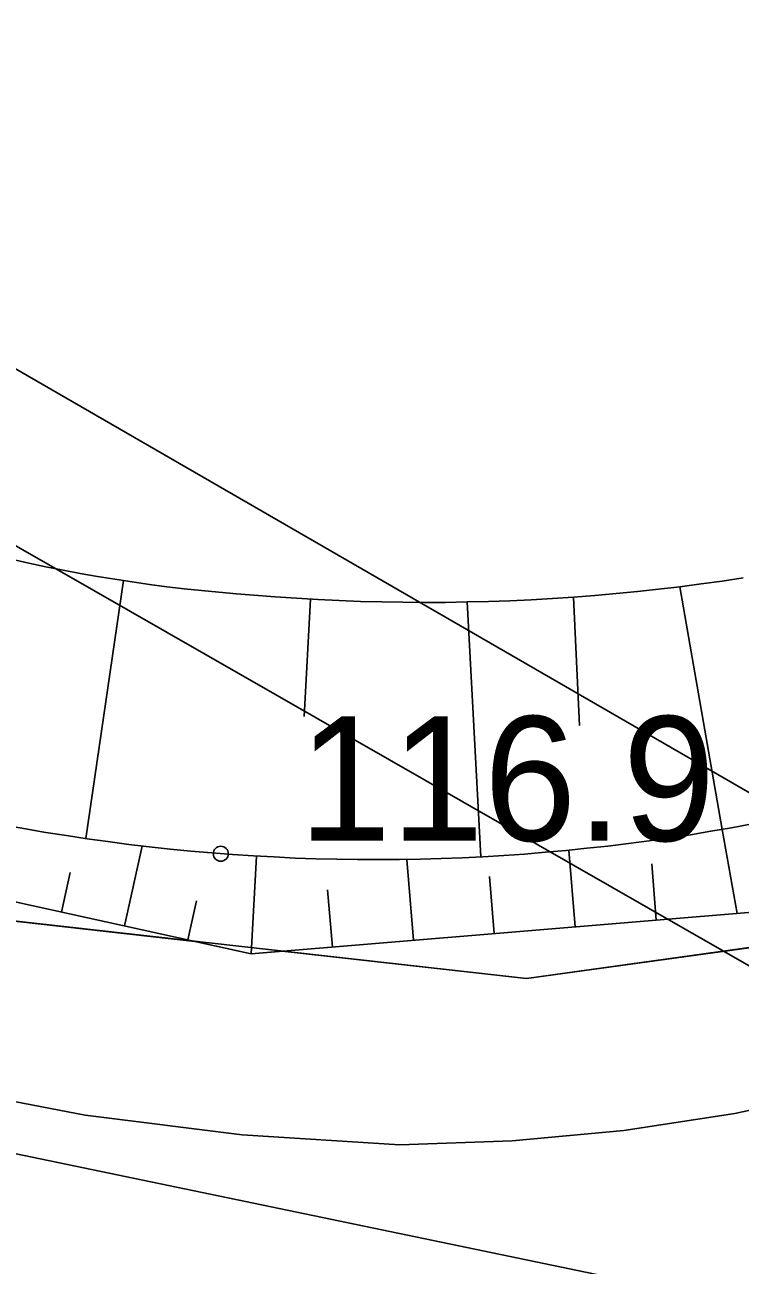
# Model space of a CAD drawing. Extents: x 6434771 to 6436222, y 5663454 to 5664782.
# Drawn here: x 6435408.54 to 6435412.85, y 5663719.28 to 5663726.75 of the extents above; entities that cross this region are included whole.
import ezdxf

# ---------------------------------------------------------------- set-up
doc = ezdxf.new("R2010")
doc.units = 0
for name, color, linetype in [('Warstwa 10', 7, 'Continuous'), ('Warstwa 12', 7, 'Continuous'), ('Warstwa 13', 7, 'Continuous'), ('Warstwa 2', 7, 'Continuous'), ('Warstwa 20', 7, 'Continuous'), ('Warstwa 21', 7, 'Continuous'), ('Warstwa 5', 7, 'Continuous'), ('Warstwa 7', 7, 'Continuous'), ('Warstwa 9', 7, 'Continuous')]:
    doc.layers.add(name, color=color, linetype=linetype)

msp = doc.modelspace()

# ---------------------------------------------------------------- linework, layer by layer
at = {"layer": 'Warstwa 10'}
for p, q in [((6435408.46, 5663723.532), (6435408.563, 5663723.508)), ((6435408.563, 5663723.508), (6435408.666, 5663723.486)), ((6435408.666, 5663723.486), (6435408.77, 5663723.466)), ((6435408.77, 5663723.466), (6435408.873, 5663723.447)), ((6435408.873, 5663723.447), (6435408.977, 5663723.428)), ((6435408.977, 5663723.428), (6435409.081, 5663723.411)), ((6435412.739, 5663723.4), (6435412.866, 5663723.42)), ((6435409.133, 5663723.404), (6435408.908, 5663721.849)), ((6435409.081, 5663723.411), (6435409.186, 5663723.395)), ((6435409.186, 5663723.395), (6435409.29, 5663723.38)), ((6435409.29, 5663723.38), (6435409.394, 5663723.366)), ((6435409.394, 5663723.366), (6435409.499, 5663723.354)), ((6435409.499, 5663723.354), (6435409.604, 5663723.343)), ((6435409.604, 5663723.343), (6435409.709, 5663723.333)), ((6435412.229, 5663723.337), (6435412.357, 5663723.351)), ((6435412.357, 5663723.351), (6435412.485, 5663723.366)), ((6435412.484, 5663723.366), (6435412.739, 5663721.905)), ((6435412.485, 5663723.366), (6435412.612, 5663723.383)), ((6435412.612, 5663723.383), (6435412.739, 5663723.4)), ((6435409.709, 5663723.333), (6435409.814, 5663723.323)), ((6435409.814, 5663723.323), (6435409.919, 5663723.316)), ((6435409.919, 5663723.316), (6435410.048, 5663723.306)), ((6435410.048, 5663723.306), (6435410.176, 5663723.297)), ((6435410.176, 5663723.297), (6435410.304, 5663723.289)), ((6435410.261, 5663723.292), (6435410.221, 5663722.584)), ((6435410.304, 5663723.289), (6435410.433, 5663723.283)), ((6435410.433, 5663723.283), (6435410.561, 5663723.278)), ((6435410.561, 5663723.278), (6435410.689, 5663723.275)), ((6435410.689, 5663723.275), (6435410.817, 5663723.273)), ((6435410.817, 5663723.273), (6435410.946, 5663723.272)), ((6435410.946, 5663723.272), (6435411.074, 5663723.272)), ((6435411.074, 5663723.272), (6435411.204, 5663723.275)), ((6435411.203, 5663723.275), (6435411.286, 5663721.739)), ((6435411.204, 5663723.275), (6435411.332, 5663723.277)), ((6435411.332, 5663723.277), (6435411.46, 5663723.282)), ((6435411.46, 5663723.282), (6435411.589, 5663723.288)), ((6435411.589, 5663723.288), (6435411.717, 5663723.295)), ((6435411.717, 5663723.295), (6435411.845, 5663723.304)), ((6435411.845, 5663723.304), (6435411.973, 5663723.313)), ((6435411.845, 5663723.304), (6435411.881, 5663722.53)), ((6435411.973, 5663723.313), (6435412.101, 5663723.325)), ((6435412.101, 5663723.325), (6435412.229, 5663723.337)), ((6435406.092, 5663721.992), (6435409.903, 5663721.156)), ((6435408.419, 5663721.931), (6435408.543, 5663721.909)), ((6435408.419, 5663721.931), (6435408.543, 5663721.909)), ((6435412.796, 5663721.915), (6435412.92, 5663721.938)), ((6435412.796, 5663721.915), (6435412.92, 5663721.938)), ((6435408.543, 5663721.909), (6435408.666, 5663721.887)), ((6435408.543, 5663721.909), (6435408.666, 5663721.887)), ((6435408.666, 5663721.887), (6435408.791, 5663721.867)), ((6435408.666, 5663721.887), (6435408.791, 5663721.867)), ((6435408.791, 5663721.867), (6435408.915, 5663721.848)), ((6435408.791, 5663721.867), (6435408.915, 5663721.848)), ((6435408.915, 5663721.848), (6435409.04, 5663721.831)), ((6435408.915, 5663721.848), (6435409.04, 5663721.831)), ((6435412.299, 5663721.836), (6435412.424, 5663721.854)), ((6435412.299, 5663721.836), (6435412.424, 5663721.854)), ((6435412.424, 5663721.854), (6435412.549, 5663721.873)), ((6435412.424, 5663721.854), (6435412.549, 5663721.873)), ((6435412.549, 5663721.873), (6435412.672, 5663721.894)), ((6435412.549, 5663721.873), (6435412.672, 5663721.894)), ((6435412.672, 5663721.894), (6435412.796, 5663721.915)), ((6435412.672, 5663721.894), (6435412.796, 5663721.915)), ((6435412.83, 5663721.398), (6435412.739, 5663721.905)), ((6435409.04, 5663721.831), (6435409.165, 5663721.814)), ((6435409.04, 5663721.831), (6435409.165, 5663721.814)), ((6435409.14, 5663721.323), (6435409.246, 5663721.804)), ((6435409.165, 5663721.814), (6435409.289, 5663721.8)), ((6435409.165, 5663721.814), (6435409.289, 5663721.8)), ((6435409.289, 5663721.8), (6435409.414, 5663721.786)), ((6435409.289, 5663721.8), (6435409.414, 5663721.786)), ((6435409.414, 5663721.786), (6435409.539, 5663721.774)), ((6435409.414, 5663721.786), (6435409.539, 5663721.774)), ((6435409.539, 5663721.774), (6435409.665, 5663721.763)), ((6435409.539, 5663721.774), (6435409.665, 5663721.763)), ((6435411.674, 5663721.767), (6435411.799, 5663721.777)), ((6435411.674, 5663721.767), (6435411.799, 5663721.777)), ((6435411.799, 5663721.777), (6435411.925, 5663721.791)), ((6435411.799, 5663721.777), (6435411.925, 5663721.791)), ((6435411.855, 5663721.318), (6435411.816, 5663721.779)), ((6435411.925, 5663721.791), (6435412.05, 5663721.804)), ((6435411.925, 5663721.791), (6435412.05, 5663721.804)), ((6435412.05, 5663721.804), (6435412.175, 5663721.82)), ((6435412.05, 5663721.804), (6435412.175, 5663721.82)), ((6435412.175, 5663721.82), (6435412.299, 5663721.836)), ((6435412.175, 5663721.82), (6435412.299, 5663721.836)), ((6435409.665, 5663721.763), (6435409.79, 5663721.754)), ((6435409.665, 5663721.763), (6435409.79, 5663721.754)), ((6435409.79, 5663721.754), (6435409.916, 5663721.745)), ((6435409.79, 5663721.754), (6435409.916, 5663721.745)), ((6435409.903, 5663721.156), (6435409.934, 5663721.744)), ((6435409.916, 5663721.745), (6435410.041, 5663721.739)), ((6435409.916, 5663721.745), (6435410.041, 5663721.739)), ((6435410.041, 5663721.739), (6435410.167, 5663721.732)), ((6435410.041, 5663721.739), (6435410.167, 5663721.732)), ((6435410.167, 5663721.732), (6435410.293, 5663721.728)), ((6435410.167, 5663721.732), (6435410.293, 5663721.728)), ((6435410.293, 5663721.728), (6435410.419, 5663721.725)), ((6435410.293, 5663721.728), (6435410.419, 5663721.725)), ((6435410.419, 5663721.725), (6435410.544, 5663721.723)), ((6435410.419, 5663721.725), (6435410.544, 5663721.723)), ((6435410.544, 5663721.723), (6435410.67, 5663721.723)), ((6435410.544, 5663721.723), (6435410.67, 5663721.723)), ((6435410.67, 5663721.723), (6435410.796, 5663721.723)), ((6435410.67, 5663721.723), (6435410.796, 5663721.723)), ((6435410.796, 5663721.723), (6435410.922, 5663721.726)), ((6435410.796, 5663721.723), (6435410.922, 5663721.726)), ((6435410.88, 5663721.237), (6435410.84, 5663721.724)), ((6435410.922, 5663721.726), (6435411.047, 5663721.729)), ((6435410.922, 5663721.726), (6435411.047, 5663721.729)), ((6435411.047, 5663721.729), (6435411.173, 5663721.734)), ((6435411.047, 5663721.729), (6435411.173, 5663721.734)), ((6435411.173, 5663721.734), (6435411.298, 5663721.74)), ((6435411.173, 5663721.734), (6435411.298, 5663721.74)), ((6435411.298, 5663721.74), (6435411.424, 5663721.748)), ((6435411.298, 5663721.74), (6435411.424, 5663721.748)), ((6435411.424, 5663721.748), (6435411.549, 5663721.756)), ((6435411.424, 5663721.748), (6435411.549, 5663721.756)), ((6435411.549, 5663721.756), (6435411.674, 5663721.767)), ((6435411.549, 5663721.756), (6435411.674, 5663721.767)), ((6435412.342, 5663721.358), (6435412.315, 5663721.698)), ((6435408.76, 5663721.407), (6435408.812, 5663721.645)), ((6435411.367, 5663721.277), (6435411.339, 5663721.621)), ((6435409.521, 5663721.24), (6435409.574, 5663721.474)), ((6435409.903, 5663721.156), (6435413.807, 5663721.479)), ((6435410.392, 5663721.196), (6435410.363, 5663721.54))]:
    msp.add_line(p, q, dxfattribs=at)
at = {"layer": 'Warstwa 12'}
msp.add_lwpolyline([(6435392.864, 5663734.653), (6435392.693, 5663727.974), (6435391.898, 5663722.594), (6435398.352, 5663722.056), (6435415.83, 5663718.424), (6435421.057, 5663715.631), (6435434.822, 5663707.675), (6435437.774, 5663704.449), (6435454.6, 5663694.085), (6435458.833, 5663692.634), (6435461.216, 5663692.845), (6435462.831, 5663694.076), (6435464.328, 5663696.298), (6435465.146, 5663698.628), (6435464.996, 5663701.93), (6435463.612, 5663704.877), (6435455.399, 5663713.817)], dxfattribs=at)
at = {"layer": 'Warstwa 13'}
msp.add_circle((6435409.72, 5663721.758), 0.045, dxfattribs=at)
at = {"layer": 'Warstwa 2'}
msp.add_lwpolyline([(6435400.477, 5663725.74), (6435404.309, 5663722.554), (6435406.577, 5663721.566), (6435411.561, 5663721.006), (6435414.015, 5663721.347), (6435418.15, 5663723.347), (6435421.114, 5663724.471), (6435425.102, 5663725.113), (6435427.854, 5663723.68)], dxfattribs=at)
at = {"layer": 'Warstwa 20'}
for p, q in [((6435408.46, 5663723.532), (6435408.563, 5663723.508)), ((6435408.563, 5663723.508), (6435408.666, 5663723.486)), ((6435408.666, 5663723.486), (6435408.77, 5663723.466)), ((6435408.77, 5663723.466), (6435408.873, 5663723.447)), ((6435408.873, 5663723.447), (6435408.977, 5663723.428)), ((6435408.977, 5663723.428), (6435409.081, 5663723.411)), ((6435412.739, 5663723.4), (6435412.866, 5663723.42)), ((6435409.081, 5663723.411), (6435409.186, 5663723.395)), ((6435409.186, 5663723.395), (6435409.29, 5663723.38)), ((6435409.29, 5663723.38), (6435409.394, 5663723.366)), ((6435409.394, 5663723.366), (6435409.499, 5663723.354)), ((6435409.499, 5663723.354), (6435409.604, 5663723.343)), ((6435409.604, 5663723.343), (6435409.709, 5663723.333)), ((6435412.229, 5663723.337), (6435412.357, 5663723.351)), ((6435412.357, 5663723.351), (6435412.485, 5663723.366)), ((6435412.485, 5663723.366), (6435412.612, 5663723.383)), ((6435412.612, 5663723.383), (6435412.739, 5663723.4)), ((6435409.709, 5663723.333), (6435409.814, 5663723.323)), ((6435409.814, 5663723.323), (6435409.919, 5663723.316)), ((6435409.919, 5663723.316), (6435410.048, 5663723.306)), ((6435410.048, 5663723.306), (6435410.176, 5663723.297)), ((6435410.176, 5663723.297), (6435410.304, 5663723.289)), ((6435410.304, 5663723.289), (6435410.433, 5663723.283)), ((6435410.433, 5663723.283), (6435410.561, 5663723.278)), ((6435410.561, 5663723.278), (6435410.689, 5663723.275)), ((6435410.689, 5663723.275), (6435410.817, 5663723.273)), ((6435410.817, 5663723.273), (6435410.946, 5663723.272)), ((6435410.946, 5663723.272), (6435411.074, 5663723.272)), ((6435411.074, 5663723.272), (6435411.204, 5663723.275)), ((6435411.204, 5663723.275), (6435411.332, 5663723.277)), ((6435411.332, 5663723.277), (6435411.46, 5663723.282)), ((6435411.46, 5663723.282), (6435411.589, 5663723.288)), ((6435411.589, 5663723.288), (6435411.717, 5663723.295)), ((6435411.717, 5663723.295), (6435411.845, 5663723.304)), ((6435411.845, 5663723.304), (6435411.973, 5663723.313)), ((6435411.973, 5663723.313), (6435412.101, 5663723.325)), ((6435412.101, 5663723.325), (6435412.229, 5663723.337)), ((6435406.092, 5663721.992), (6435409.903, 5663721.156)), ((6435409.903, 5663721.156), (6435413.807, 5663721.479))]:
    msp.add_line(p, q, dxfattribs=at)
at = {"layer": 'Warstwa 21'}
for p, q in [((6435408.419, 5663721.931), (6435408.543, 5663721.909)), ((6435408.419, 5663721.931), (6435408.543, 5663721.909)), ((6435412.796, 5663721.915), (6435412.92, 5663721.938)), ((6435412.796, 5663721.915), (6435412.92, 5663721.938)), ((6435408.543, 5663721.909), (6435408.666, 5663721.887)), ((6435408.543, 5663721.909), (6435408.666, 5663721.887)), ((6435408.666, 5663721.887), (6435408.791, 5663721.867)), ((6435408.666, 5663721.887), (6435408.791, 5663721.867)), ((6435408.791, 5663721.867), (6435408.915, 5663721.848)), ((6435408.791, 5663721.867), (6435408.915, 5663721.848)), ((6435408.915, 5663721.848), (6435409.04, 5663721.831)), ((6435408.915, 5663721.848), (6435409.04, 5663721.831)), ((6435412.299, 5663721.836), (6435412.424, 5663721.854)), ((6435412.299, 5663721.836), (6435412.424, 5663721.854)), ((6435412.424, 5663721.854), (6435412.549, 5663721.873)), ((6435412.424, 5663721.854), (6435412.549, 5663721.873)), ((6435412.549, 5663721.873), (6435412.672, 5663721.894)), ((6435412.549, 5663721.873), (6435412.672, 5663721.894)), ((6435412.672, 5663721.894), (6435412.796, 5663721.915)), ((6435412.672, 5663721.894), (6435412.796, 5663721.915)), ((6435409.04, 5663721.831), (6435409.165, 5663721.814)), ((6435409.04, 5663721.831), (6435409.165, 5663721.814)), ((6435409.165, 5663721.814), (6435409.289, 5663721.8)), ((6435409.165, 5663721.814), (6435409.289, 5663721.8)), ((6435409.289, 5663721.8), (6435409.414, 5663721.786)), ((6435409.289, 5663721.8), (6435409.414, 5663721.786)), ((6435409.414, 5663721.786), (6435409.539, 5663721.774)), ((6435409.414, 5663721.786), (6435409.539, 5663721.774)), ((6435409.539, 5663721.774), (6435409.665, 5663721.763)), ((6435409.539, 5663721.774), (6435409.665, 5663721.763)), ((6435411.674, 5663721.767), (6435411.799, 5663721.777)), ((6435411.674, 5663721.767), (6435411.799, 5663721.777)), ((6435411.799, 5663721.777), (6435411.925, 5663721.791)), ((6435411.799, 5663721.777), (6435411.925, 5663721.791)), ((6435411.925, 5663721.791), (6435412.05, 5663721.804)), ((6435411.925, 5663721.791), (6435412.05, 5663721.804)), ((6435412.05, 5663721.804), (6435412.175, 5663721.82)), ((6435412.05, 5663721.804), (6435412.175, 5663721.82)), ((6435412.175, 5663721.82), (6435412.299, 5663721.836)), ((6435412.175, 5663721.82), (6435412.299, 5663721.836)), ((6435409.665, 5663721.763), (6435409.79, 5663721.754)), ((6435409.665, 5663721.763), (6435409.79, 5663721.754)), ((6435409.79, 5663721.754), (6435409.916, 5663721.745)), ((6435409.79, 5663721.754), (6435409.916, 5663721.745)), ((6435409.916, 5663721.745), (6435410.041, 5663721.739)), ((6435409.916, 5663721.745), (6435410.041, 5663721.739)), ((6435410.041, 5663721.739), (6435410.167, 5663721.732)), ((6435410.041, 5663721.739), (6435410.167, 5663721.732)), ((6435410.167, 5663721.732), (6435410.293, 5663721.728)), ((6435410.167, 5663721.732), (6435410.293, 5663721.728)), ((6435410.293, 5663721.728), (6435410.419, 5663721.725)), ((6435410.293, 5663721.728), (6435410.419, 5663721.725)), ((6435410.419, 5663721.725), (6435410.544, 5663721.723)), ((6435410.419, 5663721.725), (6435410.544, 5663721.723)), ((6435410.544, 5663721.723), (6435410.67, 5663721.723)), ((6435410.544, 5663721.723), (6435410.67, 5663721.723)), ((6435410.67, 5663721.723), (6435410.796, 5663721.723)), ((6435410.67, 5663721.723), (6435410.796, 5663721.723)), ((6435410.796, 5663721.723), (6435410.922, 5663721.726)), ((6435410.796, 5663721.723), (6435410.922, 5663721.726)), ((6435410.922, 5663721.726), (6435411.047, 5663721.729)), ((6435410.922, 5663721.726), (6435411.047, 5663721.729)), ((6435411.047, 5663721.729), (6435411.173, 5663721.734)), ((6435411.047, 5663721.729), (6435411.173, 5663721.734)), ((6435411.173, 5663721.734), (6435411.298, 5663721.74)), ((6435411.173, 5663721.734), (6435411.298, 5663721.74)), ((6435411.298, 5663721.74), (6435411.424, 5663721.748)), ((6435411.298, 5663721.74), (6435411.424, 5663721.748)), ((6435411.424, 5663721.748), (6435411.549, 5663721.756)), ((6435411.424, 5663721.748), (6435411.549, 5663721.756)), ((6435411.549, 5663721.756), (6435411.674, 5663721.767)), ((6435411.549, 5663721.756), (6435411.674, 5663721.767))]:
    msp.add_line(p, q, dxfattribs=at)
at = {"layer": 'Warstwa 5'}
for p, q in [((6435406.577, 5663721.566), (6435409.564, 5663721.23)), ((6435411.561, 5663721.006), (6435414.015, 5663721.347)), ((6435409.564, 5663721.23), (6435409.903, 5663721.156)), ((6435409.903, 5663721.156), (6435410.089, 5663721.171)), ((6435410.089, 5663721.171), (6435411.561, 5663721.006)), ((6435407.967, 5663720.362), (6435408.903, 5663720.184)), ((6435412.816, 5663720.194), (6435413.476, 5663720.337)), ((6435408.903, 5663720.184), (6435409.848, 5663720.065)), ((6435412.147, 5663720.091), (6435412.816, 5663720.194)), ((6435409.848, 5663720.065), (6435410.799, 5663720.005)), ((6435411.474, 5663720.028), (6435412.147, 5663720.091)), ((6435410.799, 5663720.005), (6435411.474, 5663720.028))]:
    msp.add_line(p, q, dxfattribs=at)
at = {"layer": 'Warstwa 7'}
for points in [[(6435367.2417, 5663729.5232), (6435374.765, 5663743.152), (6435375.75, 5663743.5), (6435387.847, 5663736.603), (6435417.543, 5663719.444), (6435418.234, 5663719.515), (6435419.223, 5663720.234), (6435421.557, 5663724.706), (6435423.255, 5663725.355), (6435424.546, 5663724.59), (6435426.224, 5663723.589), (6435427.499, 5663723.034)], [(6435377.78, 5663740.99), (6435395.59, 5663730.999), (6435419.418, 5663717.351)]]:
    msp.add_lwpolyline(points, dxfattribs=at)
at = {"layer": 'Warstwa 9'}
for p, q in [((6435407.967, 5663720.362), (6435408.903, 5663720.184)), ((6435412.816, 5663720.194), (6435413.476, 5663720.337)), ((6435408.903, 5663720.184), (6435409.848, 5663720.065)), ((6435412.147, 5663720.091), (6435412.816, 5663720.194)), ((6435409.848, 5663720.065), (6435410.799, 5663720.005)), ((6435411.474, 5663720.028), (6435412.147, 5663720.091)), ((6435410.799, 5663720.005), (6435411.474, 5663720.028))]:
    msp.add_line(p, q, dxfattribs=at)

# ---------------------------------------------------------------- texts
at = {"layer": 'Warstwa 13'}
msp.add_text('116.9', height=0.75, dxfattribs=at).set_placement((6435410.188, 5663721.836))

doc.saveas('drawing.dxf')
